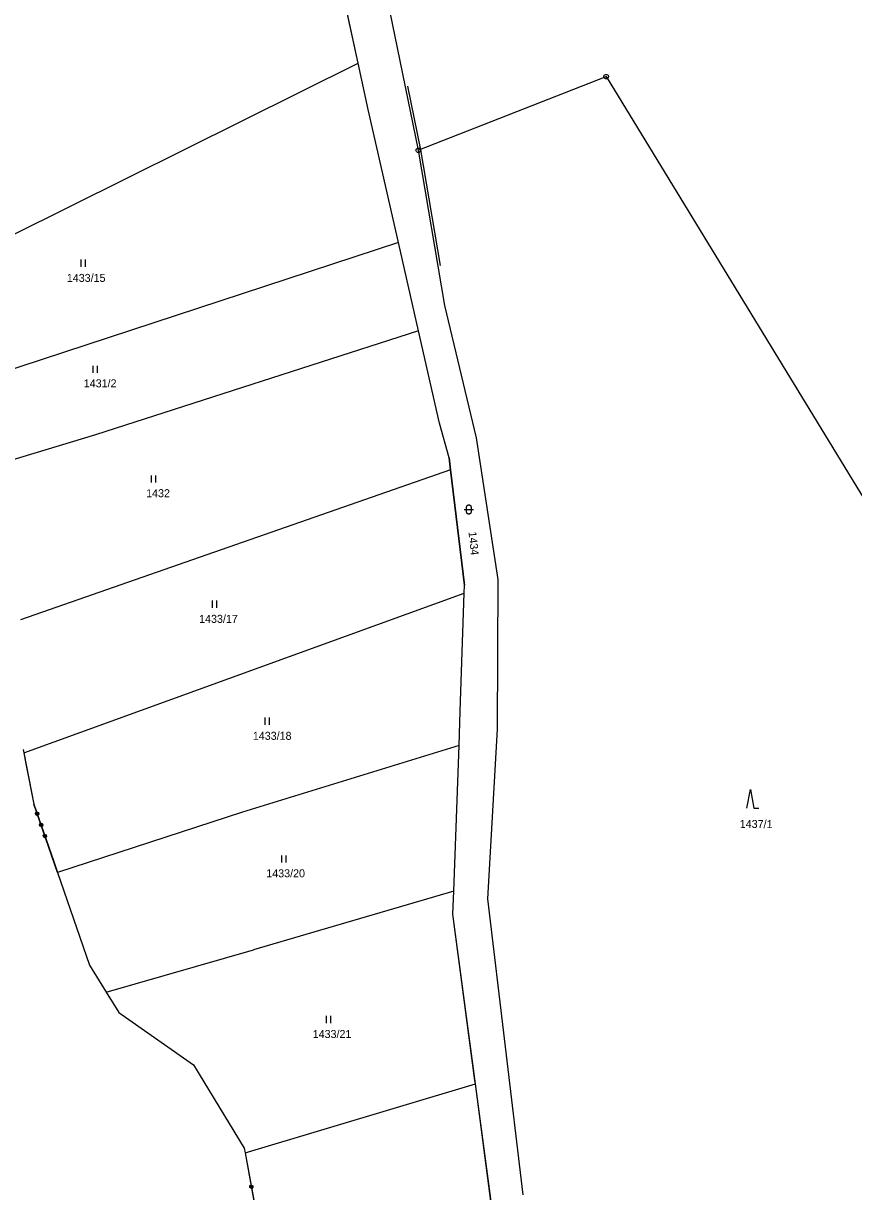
# Model space of a CAD drawing. Extents: x -779618 to -776429, y -1144546 to -1143350.
# Drawn here: x -779432.1 to -779255.7, y -1144039.1 to -1143790.9 of the extents above; entities that cross this region are included whole.
import ezdxf

# ---------------------------------------------------------------- set-up
doc = ezdxf.new("R2010")
doc.units = 0
for name, color, linetype in [('1', 7, 'Continuous'), ('11', 7, 'Continuous'), ('2', 7, 'Continuous'), ('3', 7, 'Continuous'), ('4', 7, 'Continuous'), ('8', 7, 'Continuous')]:
    doc.layers.add(name, color=color, linetype=linetype)

msp = doc.modelspace()

# ---------------------------------------------------------------- linework, layer by layer
at = {"layer": '1'}
for p, q in [((-779358.36, -1143768.31), (-779348.2, -1143817.85)), ((-779360.96, -1143799.38), (-779367.2, -1143770.5)), ((-779434.59, -1143835.93), (-779360.96, -1143799.38)), ((-779358.84, -1143809.21), (-779360.96, -1143799.38)), ((-779348.2, -1143817.85), (-779308.28, -1143802.21)), ((-779308.28, -1143802.21), (-779209.53, -1143964.14)), ((-779352.41, -1143837.45), (-779358.84, -1143809.21)), ((-779348.2, -1143817.85), (-779342.65, -1143850.85)), ((-779352.41, -1143837.45), (-779470.1, -1143876.09)), ((-779348.13, -1143856.23), (-779352.41, -1143837.45)), ((-779342.65, -1143850.85), (-779335.92, -1143878.91)), ((-779348.13, -1143856.23), (-779416.75, -1143878.32)), ((-779343.67, -1143875.8), (-779348.13, -1143856.23)), ((-779341.68, -1143883.21), (-779343.67, -1143875.8)), ((-779416.75, -1143878.32), (-779454.88, -1143889.78)), ((-779335.92, -1143878.91), (-779331.28, -1143909.02)), ((-779341.68, -1143883.21), (-779341.38, -1143885.72)), ((-779341.38, -1143885.72), (-779432.72, -1143917.63)), ((-779341.38, -1143885.72), (-779338.4, -1143910.26)), ((-779338.46, -1143911.95), (-779338.4, -1143910.26)), ((-779331.28, -1143909.02), (-779331.47, -1143940.86)), ((-779432.02, -1143945.88), (-779338.46, -1143911.95)), ((-779339.29, -1143937.03), (-779338.46, -1143911.95)), ((-779339.55, -1143944.3), (-779339.29, -1143937.03)), ((-779331.47, -1143940.86), (-779333.51, -1143976.87)), ((-779432.16, -1143945.16), (-779432.02, -1143945.88)), ((-779432.02, -1143945.88), (-779429.86, -1143956.73)), ((-779339.55, -1143944.3), (-779385.55, -1143958.44)), ((-779340.66, -1143975.23), (-779339.55, -1143944.3)), ((-779424.83, -1143971.28), (-779429.86, -1143956.73)), ((-779385.55, -1143958.44), (-779424.83, -1143971.28)), ((-779424.83, -1143971.28), (-779418.02, -1143990.97)), ((-779340.66, -1143975.23), (-779383.18, -1143987.71)), ((-779340.84, -1143980.16), (-779340.66, -1143975.23)), ((-779333.51, -1143976.87), (-779326.02, -1144039.78)), ((-779336.07, -1144016.19), (-779340.84, -1143980.16)), ((-779414.5, -1143996.7), (-779383.18, -1143987.71)), ((-779418.02, -1143990.97), (-779414.5, -1143996.7)), ((-779414.5, -1143996.7), (-779411.83, -1144001.03)), ((-779411.83, -1144001.03), (-779395.93, -1144012.11)), ((-779395.93, -1144012.11), (-779385.16, -1144029.84)), ((-779384.98, -1144030.81), (-779336.07, -1144016.19)), ((-779332.56, -1144042.69), (-779336.07, -1144016.19)), ((-779385.16, -1144029.84), (-779384.98, -1144030.81)), ((-779384.98, -1144030.81), (-779381.47, -1144050.15))]:
    msp.add_line(p, q, dxfattribs=at)
for points in [[(-779429.49, -1143958.77), (-779429.38, -1143958.53), (-779429.12, -1143958.44), (-779428.88, -1143958.56), (-779428.79, -1143958.82), (-779428.91, -1143959.06), (-779429.16, -1143959.15), (-779429.41, -1143959.03), (-779429.49, -1143958.77), (-779429.44, -1143958.8), (-779429.36, -1143959.02), (-779429.27, -1143959.05), (-779429.39, -1143958.7), (-779429.34, -1143958.59), (-779429.17, -1143959.09), (-779429.1, -1143959.06), (-779429.27, -1143958.57), (-779429.19, -1143958.54), (-779429.02, -1143959.03), (-779428.94, -1143959.02), (-779429.11, -1143958.52), (-779429.02, -1143958.54), (-779428.89, -1143958.92), (-779428.83, -1143958.85), (-779428.91, -1143958.62)], [(-779428.67, -1143961.14), (-779428.56, -1143960.9), (-779428.3, -1143960.81), (-779428.06, -1143960.93), (-779427.97, -1143961.19), (-779428.09, -1143961.43), (-779428.34, -1143961.52), (-779428.58, -1143961.4), (-779428.67, -1143961.14), (-779428.63, -1143961.14), (-779428.55, -1143961.37), (-779428.45, -1143961.42), (-779428.58, -1143961.04), (-779428.53, -1143960.94), (-779428.35, -1143961.47), (-779428.27, -1143961.44), (-779428.46, -1143960.91), (-779428.38, -1143960.88), (-779428.2, -1143961.41), (-779428.12, -1143961.39), (-779428.31, -1143960.86), (-779428.2, -1143960.91), (-779428.07, -1143961.29), (-779428.02, -1143961.18), (-779428.1, -1143960.96)], [(-779427.85, -1143963.52), (-779427.73, -1143963.27), (-779427.48, -1143963.19), (-779427.24, -1143963.3), (-779427.15, -1143963.56), (-779427.27, -1143963.8), (-779427.52, -1143963.89), (-779427.76, -1143963.77), (-779427.85, -1143963.52), (-779427.82, -1143963.49), (-779427.74, -1143963.72), (-779427.64, -1143963.77), (-779427.77, -1143963.39), (-779427.71, -1143963.31), (-779427.54, -1143963.82), (-779427.46, -1143963.79), (-779427.63, -1143963.29), (-779427.56, -1143963.26), (-779427.39, -1143963.76), (-779427.31, -1143963.73), (-779427.48, -1143963.23), (-779427.39, -1143963.25), (-779427.25, -1143963.66), (-779427.2, -1143963.57), (-779427.29, -1143963.3)], [(-779383.33, -1144038.09), (-779383.49, -1144038.31), (-779383.75, -1144038.36), (-779383.97, -1144038.21), (-779384.02, -1144037.94), (-779383.87, -1144037.72), (-779383.6, -1144037.67), (-779383.38, -1144037.83), (-779383.33, -1144038.09), (-779383.37, -1144038.11), (-779383.41, -1144037.87), (-779383.51, -1144037.81), (-779383.44, -1144038.2), (-779383.5, -1144038.27), (-779383.6, -1144037.74), (-779383.68, -1144037.76), (-779383.58, -1144038.28), (-779383.66, -1144038.3), (-779383.76, -1144037.78), (-779383.83, -1144037.8), (-779383.74, -1144038.32), (-779383.83, -1144038.28), (-779383.9, -1144037.86), (-779383.97, -1144037.94), (-779383.92, -1144038.22)]]:
    msp.add_lwpolyline(points, dxfattribs=at)
at = {"layer": '11'}
for points in [[(-779404.34, -1144150.72), (-779382.76, -1144135.1), (-779363.24, -1144120.96), (-779315.83, -1144084.67), (-779325.83, -1144064.06), (-779327.95, -1144057.32), (-779332.56, -1144042.69), (-779332.83, -1144040.63), (-779336.07, -1144016.19), (-779336.17, -1144015.43), (-779340.84, -1143980.16), (-779340.66, -1143975.23), (-779339.55, -1143944.3), (-779339.29, -1143937.03), (-779338.46, -1143911.95), (-779338.4, -1143910.26), (-779341.38, -1143885.72), (-779341.68, -1143883.21), (-779343.67, -1143875.8), (-779348.13, -1143856.23), (-779352.41, -1143837.45), (-779358.84, -1143809.21), (-779360.96, -1143799.38), (-779367.2, -1143770.5)], [(-779432.16, -1143945.16), (-779432.02, -1143945.88), (-779431.56, -1143948.18), (-779429.86, -1143956.73), (-779425.65, -1143968.92), (-779424.83, -1143971.28), (-779418.02, -1143990.97), (-779414.5, -1143996.7), (-779411.83, -1144001.03), (-779395.93, -1144012.11), (-779385.16, -1144029.84), (-779384.98, -1144030.81), (-779381.47, -1144050.15), (-779397.35, -1144082.06), (-779414.4, -1144116.33), (-779413.82, -1144118.91), (-779410.76, -1144132.47), (-779403.56, -1144136.6), (-779404.03, -1144142.84), (-779404.34, -1144150.72)]]:
    msp.add_lwpolyline(points, dxfattribs=at)
at = {"layer": '3'}
for p, q in [((-779419.91, -1143841.08), (-779419.91, -1143842.58)), ((-779418.91, -1143842.58), (-779418.91, -1143841.08)), ((-779417.35, -1143863.66), (-779417.35, -1143865.16)), ((-779416.35, -1143865.16), (-779416.35, -1143863.66)), ((-779404.93, -1143886.91), (-779404.93, -1143888.41)), ((-779403.93, -1143888.41), (-779403.93, -1143886.91)), ((-779392, -1143913.52), (-779392, -1143915.02)), ((-779391, -1143915.02), (-779391, -1143913.52)), ((-779380.83, -1143938.38), (-779380.83, -1143939.88)), ((-779379.83, -1143939.88), (-779379.83, -1143938.38)), ((-779377.24, -1143967.63), (-779377.24, -1143969.13)), ((-779376.24, -1143969.13), (-779376.24, -1143967.63)), ((-779367.8, -1144001.75), (-779367.8, -1144003.25)), ((-779366.8, -1144003.25), (-779366.8, -1144001.75))]:
    msp.add_line(p, q, dxfattribs=at)
msp.add_lwpolyline([(-779337.99, -1143893.65), (-779337.89, -1143893.36), (-779337.64, -1143893.18), (-779337.33, -1143893.18), (-779337.08, -1143893.36), (-779336.98, -1143893.65), (-779336.98, -1143894.65), (-779337.08, -1143894.94), (-779337.33, -1143895.12), (-779337.64, -1143895.12), (-779337.89, -1143894.94), (-779337.99, -1143894.65)], close=True, dxfattribs=at)
for points in [[(-779338.49, -1143894.15), (-779337.22, -1143894.15), (-779336.49, -1143894.15)], [(-779278.4, -1143957.64), (-779277.65, -1143953.64), (-779276.9, -1143957.64), (-779275.9, -1143957.64)]]:
    msp.add_lwpolyline(points, dxfattribs=at)
at = {"layer": '4'}
for p, q in [((-779350.49, -1143804.21), (-779347.71, -1143817.76)), ((-779347.71, -1143817.76), (-779343.58, -1143842.34))]:
    msp.add_line(p, q, dxfattribs=at)
at = {"layer": '8'}
for p, q in [((-779308.4, -1143802.21), (-779308.16, -1143802.21)), ((-779348.32, -1143817.85), (-779348.08, -1143817.85))]:
    msp.add_line(p, q, dxfattribs=at)
for points in [[(-779308.13, -1143801.73), (-779307.88, -1143801.91), (-779307.78, -1143802.2), (-779307.88, -1143802.49), (-779308.13, -1143802.67), (-779308.44, -1143802.67), (-779308.69, -1143802.49), (-779308.79, -1143802.2), (-779308.69, -1143801.91), (-779308.44, -1143801.73)], [(-779348.05, -1143817.37), (-779347.8, -1143817.55), (-779347.7, -1143817.84), (-779347.8, -1143818.13), (-779348.05, -1143818.31), (-779348.36, -1143818.31), (-779348.61, -1143818.13), (-779348.71, -1143817.84), (-779348.61, -1143817.55), (-779348.36, -1143817.37)]]:
    msp.add_lwpolyline(points, close=True, dxfattribs=at)

# ---------------------------------------------------------------- texts
at = {"layer": '2'}
for s, p in [('1433/15', (-779422.86, -1143845.81)), ('1431/2', (-779419.26, -1143868.21)), ('1432', (-779406.01, -1143891.55)), ('1433/17', (-779394.76, -1143918.24)), ('1433/18', (-779383.35, -1143943.09)), ('1433/20', (-779380.49, -1143972.3)), ('1433/21', (-779370.63, -1144006.44))]:
    msp.add_text(s, height=1.7, dxfattribs=at).set_placement(p)
for s, rotation, p in [('1434', 275.8219, (-779337.54, -1143898.93)), ('1437/1', 359.3591, (-779279.93, -1143961.78))]:
    msp.add_text(s, height=1.7, rotation=rotation, dxfattribs=at).set_placement(p)

doc.saveas('drawing.dxf')
